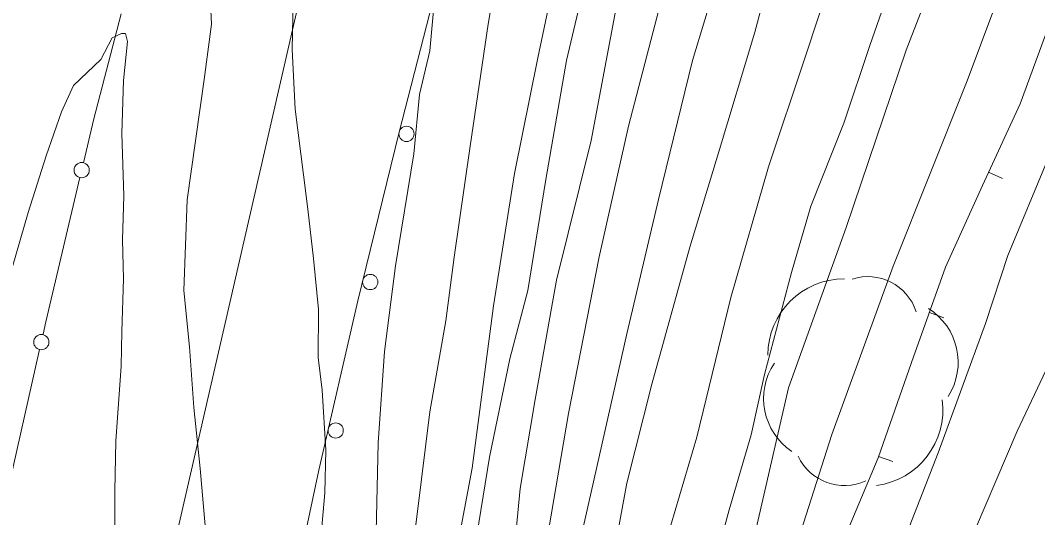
# Model space of a CAD drawing. Extents: x 2361284 to 2366480, y 6976556 to 6985346.
# Drawn here: x 2364482.3 to 2364615.7, y 6979602.6 to 6979667.8 of the extents above; entities that cross this region are included whole.
import ezdxf

# ---------------------------------------------------------------- set-up
doc = ezdxf.new("R2010")
doc.units = 0
doc.header["$LTSCALE"] = 1.9
for name, color, linetype, lineweight in [('12', 7, 'Continuous', 13), ('13', 7, 'Continuous', 13), ('14', 7, 'Continuous', 13), ('16', 7, 'Continuous', 13), ('17', 7, 'Continuous', 13), ('30', 7, 'Continuous', 13), ('5', 7, 'Continuous', 13)]:
    doc.layers.add(name, color=color, linetype=linetype, lineweight=lineweight)

msp = doc.modelspace()

# ---------------------------------------------------------------- linework, layer by layer
at = {"layer": '12'}
for points in [[(2364595.73, 6979837.044), (2364594.451, 6979832.771), (2364590.971, 6979823.287), (2364587.688, 6979814.105), (2364583.861, 6979802.099), (2364581.666, 6979795.237), (2364576.712, 6979778.849), (2364573.019, 6979765.504), (2364568.127, 6979748.876), (2364563.367, 6979730.889), (2364558.979, 6979710.727), (2364555.715, 6979691.116), (2364553.291, 6979677.841), (2364550.163, 6979662.931), (2364547.077, 6979647.751), (2364544.322, 6979630.384), (2364541.533, 6979609.136), (2364536.241, 6979581.055), (2364534.644, 6979571.198), (2364532.557, 6979553.017), (2364531.524, 6979538.617), (2364529.88, 6979526.381)], [(2364581.933, 6979678.813), (2364578.602, 6979666.291), (2364573.852, 6979650.465), (2364570.09, 6979638.079), (2364565.12, 6979620.13), (2364561.834, 6979607.159), (2364558.219, 6979587.694), (2364556.244, 6979574.503), (2364554.528, 6979562.467), (2364552.316, 6979551.095), (2364550.694, 6979542.889), (2364549.43, 6979534.936), (2364547.54, 6979523.328)], [(2364494.7, 6979599.729), (2364494.679, 6979606.151), (2364494.807, 6979612.672), (2364495.514, 6979622.498), (2364495.601, 6979627.03), (2364495.815, 6979633.953), (2364495.716, 6979639.052), (2364495.871, 6979644.834), (2364495.624, 6979652.992), (2364495.848, 6979659.954), (2364496.339, 6979665.079), (2364496.109, 6979666.107), (2364495.569, 6979666.122), (2364494.325, 6979665.52), (2364492.872, 6979662.696), (2364489.264, 6979659.291), (2364487.696, 6979655.846), (2364485.681, 6979650.057), (2364483.343, 6979642.624), (2364481.212, 6979635.374)]]:
    msp.add_lwpolyline(points, dxfattribs=at)
at = {"layer": '13'}
for points in [[(2364687.911, 6979847.931), (2364681.228, 6979834.597), (2364675.556, 6979823.201), (2364668.386, 6979808.373), (2364661.997, 6979796.681), (2364654.476, 6979784.15), (2364645.13, 6979767.959), (2364638.118, 6979751.292), (2364631.202, 6979738.136), (2364625.456, 6979724.98), (2364615.425, 6979702.073), (2364607.113, 6979686.283), (2364598.446, 6979663.91), (2364590.557, 6979640.664), (2364583.006, 6979619.66), (2364578.146, 6979598.543), (2364572.511, 6979577.988), (2364567.233, 6979561.048), (2364564.521, 6979551.681), (2364561.025, 6979536.597), (2364557.706, 6979521.715)], [(2364693.316, 6979840.102), (2364687.256, 6979827.444), (2364681.718, 6979815.679), (2364676.304, 6979805.588), (2364670.664, 6979794.913), (2364664.641, 6979783.667), (2364658.361, 6979772.095), (2364653.233, 6979760.126), (2364645.656, 6979745.173), (2364638.616, 6979730.415), (2364629.935, 6979713.542), (2364619.515, 6979691.522), (2364609.927, 6979669.24), (2364606.424, 6979659.905), (2364596.755, 6979635.622), (2364588.715, 6979613.515), (2364581.954, 6979592.479), (2364577.059, 6979576.181), (2364572.713, 6979562.01), (2364569.154, 6979550.505), (2364564.472, 6979533.739), (2364562.686, 6979528.073), (2364561.211, 6979521.158)], [(2364642.817, 6979838.642), (2364635.113, 6979824.348), (2364627.245, 6979811.412), (2364620.238, 6979797.444), (2364613.958, 6979782.705), (2364606.674, 6979766.194), (2364599.919, 6979747.669), (2364593.494, 6979733.626), (2364588.538, 6979719.499), (2364582.661, 6979703.211), (2364575.275, 6979678.62), (2364570.447, 6979662.554), (2364565.981, 6979644.34), (2364561.838, 6979626.72), (2364557.125, 6979605.954), (2364552.443, 6979585.149), (2364550.8, 6979572.792), (2364548.688, 6979556.181), (2364546.445, 6979542.819), (2364544.897, 6979534.153), (2364543.854, 6979523.913)], [(2364630.121, 6979837.041), (2364624.638, 6979826.858), (2364620.001, 6979818.133), (2364613.243, 6979805.329), (2364608.379, 6979794.081), (2364601.597, 6979777.346), (2364595.615, 6979763.898), (2364589.282, 6979747.427), (2364583.843, 6979731.404), (2364578.069, 6979714.979), (2364573.8, 6979701.178), (2364570.216, 6979686.882), (2364566.844, 6979672.451), (2364562.029, 6979653.943), (2364558.191, 6979636.836), (2364554.176, 6979616.307), (2364550.917, 6979597.314), (2364549.46, 6979588.581), (2364547.631, 6979574.792), (2364545.183, 6979556.648), (2364542.46, 6979543.141), (2364541.305, 6979536.43), (2364539.778, 6979524.605)], [(2364526.675, 6979526.96), (2364527.389, 6979530.687), (2364527.358, 6979535.066), (2364527.533, 6979545.029), (2364528.583, 6979555.49), (2364530.14, 6979566.405), (2364531.735, 6979579.571), (2364533.196, 6979594.195), (2364534.358, 6979603.458), (2364535.984, 6979616.504), (2364538.11, 6979628.445), (2364539.201, 6979636.775), (2364541.262, 6979651.336), (2364543.631, 6979667.349), (2364545.686, 6979679.399)], [(2364590.57, 6979679.316), (2364585.145, 6979662.853), (2364580.38, 6979648.627), (2364575.453, 6979631.5), (2364571.017, 6979613.167), (2364567.597, 6979601.653), (2364563.843, 6979586.207), (2364562.325, 6979577.531), (2364560.848, 6979566.777), (2364558.41, 6979557.003), (2364556.569, 6979548.685), (2364554.581, 6979540.046), (2364552.954, 6979532.43), (2364550.825, 6979522.81)], [(2364557.358, 6979677.2), (2364553.917, 6979662.566), (2364551.205, 6979646.98), (2364548.853, 6979632.407), (2364546.478, 6979623.453), (2364543.801, 6979610.548), (2364541.865, 6979598.438), (2364540.672, 6979588.317), (2364539.121, 6979576.851), (2364538.2, 6979563.251), (2364536.857, 6979554.088), (2364535.72, 6979545.367), (2364534.817, 6979539.388), (2364533.026, 6979525.821)], [(2364641.212, 6979678.287), (2364636.045, 6979665.347), (2364632.288, 6979655.551), (2364626.938, 6979644.86), (2364620.207, 6979629.235), (2364612.982, 6979613.986), (2364606.144, 6979597.889), (2364599.283, 6979581.144), (2364591.883, 6979561.213), (2364583.892, 6979544.345), (2364579.576, 6979536.534), (2364575.434, 6979527.254), (2364571.771, 6979519.119)], [(2364628.759, 6979676.309), (2364622.792, 6979662.421), (2364617.15, 6979649.957), (2364611.753, 6979636.985), (2364608.847, 6979628.087), (2364602.658, 6979611.137), (2364597.835, 6979598.82), (2364592.071, 6979585.636), (2364586.67, 6979571.933), (2364579.775, 6979554.466), (2364575.345, 6979541.924), (2364571.079, 6979529.913), (2364569.092, 6979524.413), (2364567.624, 6979519.929)], [(2364512.61, 6979529.477), (2364512.546, 6979532.036), (2364512.837, 6979535.078), (2364513.087, 6979540.352), (2364512.967, 6979542.471), (2364512.764, 6979548.029), (2364512.659, 6979552.758), (2364512.444, 6979558.547), (2364511.748, 6979563.35), (2364511.053, 6979569.104), (2364510.502, 6979576.629), (2364509.843, 6979582.744), (2364508.637, 6979590.762), (2364506.679, 6979600.073), (2364505.893, 6979609.057), (2364505.057, 6979617.069), (2364504.501, 6979625.045), (2364503.751, 6979632.408), (2364504.188, 6979644.293), (2364506.408, 6979660.075), (2364507.379, 6979667.314), (2364507.028, 6979674.781)], [(2364596.999, 6979674.076), (2364593.729, 6979664.675), (2364590.277, 6979654.342), (2364585.929, 6979643.48), (2364583.392, 6979634.795), (2364579.859, 6979621.39), (2364578.104, 6979613.484), (2364575.217, 6979603.676), (2364572.89, 6979594.963), (2364570.991, 6979588.585), (2364568.177, 6979578.567), (2364566.359, 6979570.93), (2364564.76, 6979565.524), (2364562.871, 6979557.986), (2364559.867, 6979544.747), (2364557.555, 6979535.523), (2364556.681, 6979531.636), (2364554.681, 6979522.196)], [(2364523.489, 6979527.53), (2364523.554, 6979531.221), (2364523.452, 6979534.559), (2364523.051, 6979541.026), (2364523.646, 6979550.962), (2364524.773, 6979567.084), (2364527.089, 6979580.097), (2364528.066, 6979589.956), (2364528.973, 6979600.785), (2364529.232, 6979612.439), (2364530.058, 6979624.417), (2364531.492, 6979635.632), (2364533.882, 6979650.335), (2364534.658, 6979658.113), (2364535.984, 6979663.816), (2364536.337, 6979667.679), (2364536.736, 6979672.034)], [(2364518.96, 6979528.337), (2364519.359, 6979532.621), (2364518.835, 6979539.416), (2364518.828, 6979548.557), (2364519.375, 6979555.162), (2364519.46, 6979559.914), (2364519.251, 6979570.322), (2364519.47, 6979577.824), (2364519.699, 6979582.127), (2364520.651, 6979589.306), (2364521.539, 6979597.945), (2364522.214, 6979605.902), (2364522.371, 6979611.464), (2364521.896, 6979619.369), (2364521.355, 6979623.614), (2364521.415, 6979629.936), (2364520.741, 6979636.59), (2364519.989, 6979643.093), (2364519.446, 6979647.588), (2364518.324, 6979656.208), (2364517.94, 6979664.014), (2364518.07, 6979670.347)], [(2364560.393, 6979669.269), (2364557.156, 6979652.097), (2364552.58, 6979633.772), (2364549.789, 6979618.134), (2364547.85, 6979606.456), (2364546.245, 6979590.089), (2364544.261, 6979576.86), (2364542.07, 6979565.298), (2364541.017, 6979558.339), (2364539.025, 6979544.858), (2364538.051, 6979536.889), (2364536.482, 6979525.193)]]:
    msp.add_lwpolyline(points, dxfattribs=at)
at = {"layer": '14'}
msp.add_lwpolyline([(2364788.322, 6980235.427), (2364751.681, 6980173.335), (2364672.902, 6980040.208), (2364634.711, 6979971.851), (2364622.071, 6979947.18), (2364598.761, 6979896.866), (2364567.538, 6979821.813), (2364553.395, 6979783.669), (2364537.103, 6979734.874), (2364529.681, 6979710.276), (2364519.464, 6979673.08), (2364501.297, 6979593.872), (2364491.081, 6979538.866), (2364486.722, 6979511.209), (2364479.824, 6979459.469), (2364477.138, 6979433.54), (2364474.49, 6979394.536), (2364471.751, 6979300.826)], dxfattribs=at)
at = {"layer": '16'}
for centre, radius, start, end in [((2364590.321, 6979623.925), 10.015, 89.89968, 179.89968), ((2364593.409, 6979627.567), 6.673, 18.00695, 108.00695), ((2364596.909, 6979622.996), 8.35, 327.73088, 57.73088), ((2364588.105, 6979618.255), 8.35, 146.19889, 236.19889), ((2364593.241, 6979616.771), 10.015, 277.54423, 7.54423), ((2364590.324, 6979613.517), 6.673, 205.02794, 295.02794)]:
    msp.add_arc(centre, radius, start, end, dxfattribs=at)
at = {"layer": '17'}
msp.add_lwpolyline([(2364539.12, 6979681.107), (2364531.965, 6979653.187), (2364526.555, 6979631.065), (2364521.426, 6979608.875), (2364516.409, 6979585.206), (2364511.776, 6979561.45), (2364507.609, 6979539.019), (2364504.133, 6979516.495), (2364501.371, 6979494.638), (2364498.617, 6979472.781), (2364495.967, 6979451.734), (2364493.318, 6979430.678), (2364490.611, 6979400.88), (2364489.225, 6979370.965)], dxfattribs=at)
for centre in [(2364532.934, 6979652.942), (2364528.185, 6979633.525), (2364523.65, 6979614.059)]:
    msp.add_circle(centre, 1, dxfattribs=at)
at = {"layer": '30'}
for p, q in [((2364609.258, 6979647.932), (2364611.077, 6979647.089)), ((2364601.483, 6979629.517), (2364603.369, 6979628.845)), ((2364594.833, 6979610.653), (2364596.718, 6979609.991))]:
    msp.add_line(p, q, dxfattribs=at)
msp.add_lwpolyline([(2364621.138, 6979677.576), (2364617.196, 6979667.258), (2364613.394, 6979656.882), (2364608.455, 6979646.193), (2364603.596, 6979635.467), (2364599.155, 6979622.984), (2364594.775, 6979610.482), (2364589.719, 6979598.393), (2364584.864, 6979586.227), (2364581.587, 6979576.425), (2364578.35, 6979566.603), (2364575.731, 6979559.089), (2364573.123, 6979551.573), (2364570.987, 6979544.762), (2364569.104, 6979537.884), (2364567.873, 6979532.692), (2364566.652, 6979527.49), (2364565.756, 6979523.982), (2364564.818, 6979520.473)], dxfattribs=at)
at = {"layer": '5'}
msp.add_line((2364480.42, 6979605.025), (2364484.833, 6979624.668), dxfattribs=at)
for points in [[(2364490.57, 6979649.153), (2364491.925, 6979654.917), (2364495.505, 6979668.671)], [(2364485.284, 6979626.672), (2364485.648, 6979628.316), (2364490.109, 6979647.219)]]:
    msp.add_lwpolyline(points, dxfattribs=at)
for centre in [(2364490.343, 6979648.202), (2364485.055, 6979625.654)]:
    msp.add_circle(centre, 1, dxfattribs=at)

doc.saveas('drawing.dxf')
